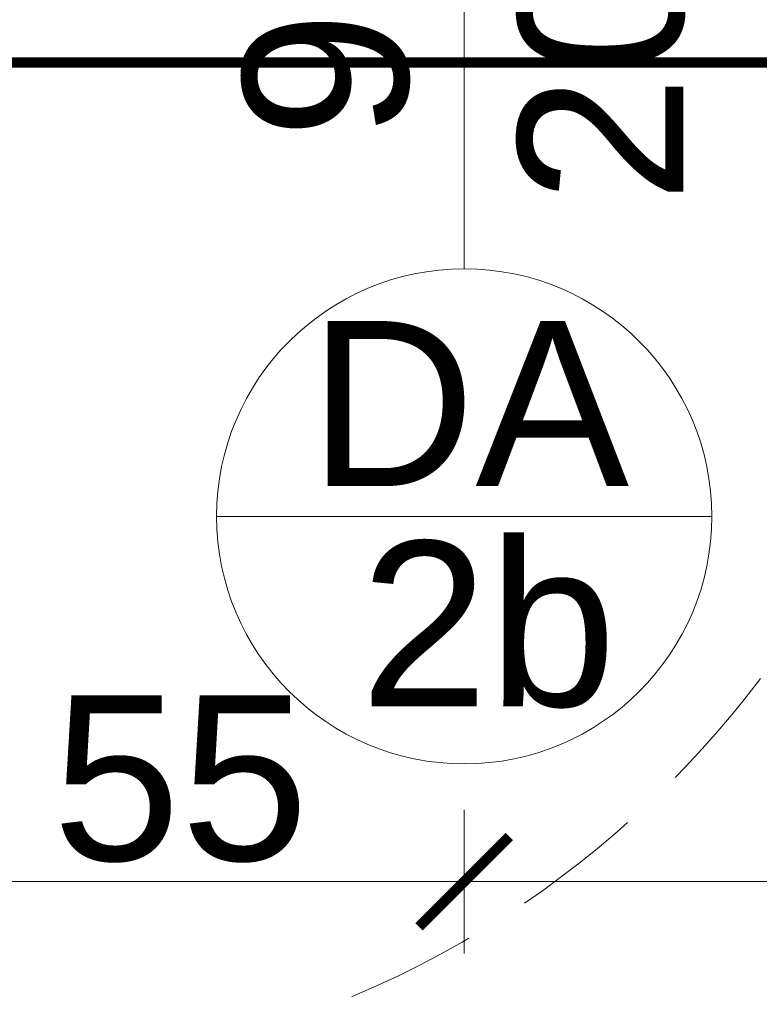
# Model space of a CAD drawing. Header units: millimetres. Extents: x 7483 to 13091, y 8111 to 13871.
# Tile 751 of 920: x 11167 to 11238, y 10005 to 10100. Entities that reach past the tile are written whole.
import ezdxf

# ---------------------------------------------------------------- set-up
doc = ezdxf.new("R2010")
doc.units = ezdxf.units.MM
doc.linetypes.add('DASHED', pattern=[19.05, 12.7, -6.35])
doc.linetypes.add('DGN_STYLE_2', pattern=[30.2, 18.12, -12.08])
for name, color, linetype, lineweight, true_color in [('a___wymiary', 7, 'Continuous', 5, 0x000000), ('TEXT', 7, 'Continuous', 15, 0x000000), ('wymiary', 7, 'Continuous', 5, 0xb2b2b2)]:
    doc.layers.add(name, color=color, linetype=linetype, lineweight=lineweight, true_color=true_color)
doc.layers.add('A_opisy stolarka', color=7, linetype='Continuous')
doc.layers.add('drzwi', color=30, linetype='Continuous', lineweight=20)
doc.layers.add('Powierzchnie', color=21, linetype='DGN_STYLE_2', lineweight=15, plot=False)
doc.styles.add('Arial', font='arial.ttf')
doc.dimstyles.new('wymiary agp1', dxfattribs={"dimtxt": 16, "dimasz": 5, "dimexe": 30, "dimexo": 60, "dimgap": 1.8, "dimtad": 1, "dimdec": 3, "dimrnd": 0.5, "dimdsep": 46, "dimtxsty": 'Arial', "dimblk": 'znacznik', "dimcen": 1.5, "dimse1": 1, "dimse2": 1, "dimclrd": 256, "dimazin": 0, "dimtfac": 1, "dimtdec": 3, "dimtmove": 1, "dimatfit": 3, "dimldrblk": 'znacznik', "dimfxl": 0, "dimlwd": -1, "dimarcsym": 0})

# ---------------------------------------------------------------- blocks, each defined once
blk = doc.blocks.new('*U679')
at = {"linetype": 'DASHED'}
blk.add_arc((2, -7), 96, 270, 0, dxfattribs=at)
at = {"layer": 'wymiary'}
blk.add_lwpolyline([(50, -25), (50, 25)], dxfattribs=at)
at = {"layer": 'TEXT', "insert": (50, 0), "char_height": 16, "width": 10, "attachment_point": 5, "rotation": 90, "style": 'Arial'}
blk.add_mtext('90\\P200', dxfattribs=at)
blk = doc.blocks.new('znacznik')
at = {"layer": 'a___wymiary'}
for p, q in [((0, 1.394), (0, -1.394)), ((1.394, 0), (-1.394, 0))]:
    blk.add_line(p, q, dxfattribs=at)
at = {"layer": 'a___wymiary', "const_width": 0.2}
blk.add_lwpolyline([(0.876, 0.876), (-0.876, -0.876)], dxfattribs=at)
blk = doc.blocks.new('*D1975')
at = {"layer": 'Defpoints', "color": 0, "transparency": 16777216}
for p in [(11154.697, 10095.912), (11209.697, 10095.912), (11209.697, 10016.501)]:
    blk.add_point(p, dxfattribs=at)
at = {"layer": 'wymiary', "color": 253, "true_color": 0x999999, "transparency": 16777216}
blk.add_line((11159.697, 10016.501), (11204.697, 10016.501), dxfattribs=at)
at = {"layer": 'wymiary', "color": 253, "true_color": 0x999999, "transparency": 16777216, "xscale": 5, "yscale": 5, "zscale": 5, "rotation": 180}
blk.add_blockref('znacznik', (11154.697, 10016.501), dxfattribs=at)
at = {"layer": 'wymiary', "color": 253, "true_color": 0x999999, "transparency": 16777216, "xscale": 5, "yscale": 5, "zscale": 5}
blk.add_blockref('znacznik', (11209.697, 10016.501), dxfattribs=at)
at = {"layer": 'wymiary', "color": 18, "true_color": 0x000000, "transparency": 16777216, "insert": (11182.197, 10026.438), "char_height": 16, "attachment_point": 5, "style": 'Arial'}
blk.add_mtext('55', dxfattribs=at)
blk = doc.blocks.new('*D1976')
at = {"layer": 'Defpoints', "color": 0, "transparency": 16777216}
for p in [(11209.697, 10095.912), (11383.736, 10080.703), (11383.736, 10016.501)]:
    blk.add_point(p, dxfattribs=at)
at = {"layer": 'wymiary', "color": 253, "true_color": 0x999999, "transparency": 16777216}
blk.add_line((11214.697, 10016.501), (11378.736, 10016.501), dxfattribs=at)
at = {"layer": 'wymiary', "color": 253, "true_color": 0x999999, "transparency": 16777216, "xscale": 5, "yscale": 5, "zscale": 5, "rotation": 180}
blk.add_blockref('znacznik', (11209.697, 10016.501), dxfattribs=at)
at = {"layer": 'wymiary', "color": 253, "true_color": 0x999999, "transparency": 16777216, "xscale": 5, "yscale": 5, "zscale": 5}
blk.add_blockref('znacznik', (11383.736, 10016.501), dxfattribs=at)
at = {"layer": 'wymiary', "color": 18, "true_color": 0x000000, "transparency": 16777216, "insert": (11318.701, 10026.334), "char_height": 16, "attachment_point": 5, "style": 'Arial'}
blk.add_mtext('174', dxfattribs=at)

msp = doc.modelspace()

# ---------------------------------------------------------------- linework, layer by layer
at = {"layer": 'Powierzchnie', "const_width": 1}
msp.add_lwpolyline([(11154.6975, 10095.9116), (11154.6975, 9259.9116), (11182.1975, 9259.9116), (11182.1975, 9259.9116), (11297.1975, 9259.9116), (11297.1975, 9259.9116), (11314.6975, 9259.9116), (11314.6975, 9934.4116), (11705.6585, 9934.4045), (11705.6585, 10095.9116), (11154.6975, 10095.9116)], dxfattribs=at)
at = {"layer": 'wymiary'}
msp.add_lwpolyline([(11233.6975, 10051.9116), (11185.6975, 10051.9116)], dxfattribs=at)
at = {"layer": 'wymiary', "linetype": 'Continuous'}
msp.add_circle((11209.6975, 10051.9116), 24, dxfattribs=at)

# ---------------------------------------------------------------- block references
at = {"layer": 'drzwi'}
msp.add_blockref('*U679', (11159.6975, 10100.9116), dxfattribs=at)

# ---------------------------------------------------------------- texts
at = {"layer": 'A_opisy stolarka', "linetype": 'Continuous', "char_height": 16, "attachment_point": 1, "style": 'Arial'}
for s, insert, width in [('DA', (11194.6388, 10070.8565), 16.960599), ('2b', (11199.5976, 10049.5029), 9.637162)]:
    msp.add_mtext(s, dxfattribs=dict(at, insert=insert, width=width))

# ---------------------------------------------------------------- dimensions: what is measured, and where the dimension line sits
at = {"layer": 'wymiary'}
dim = msp.add_linear_dim(base=(11209.6975, 10016.5014), p1=(11154.6975, 10095.9116), p2=(11209.6975, 10095.9116), dimstyle='wymiary agp1', dxfattribs=at)
dim.commit()
dim.dimension.update_dxf_attribs({"geometry": '*D1975', "text_midpoint": (11182.1975, 10026.4379)})
dim = msp.add_linear_dim(base=(11383.7364, 10016.5014), p1=(11209.6975, 10095.9116), p2=(11383.7364, 10080.7027), dimstyle='wymiary agp1', dxfattribs=at)
dim.commit()
dim.dimension.update_dxf_attribs({"geometry": '*D1976', "text_midpoint": (11318.7012, 10016.5014), "dimtype": 160})

doc.saveas('drawing.dxf')
